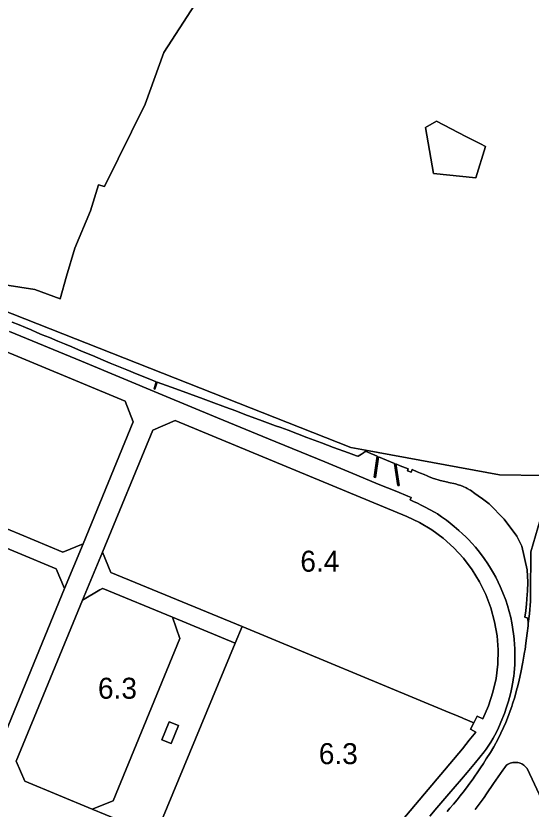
# Model space of a CAD drawing. Extents: x 598968 to 613553, y 4409678 to 4430833.
# Drawn here: x 605786.4 to 606081, y 4416002.7 to 4416456.3 of the extents above; entities that cross this region are included whole.
import ezdxf

# ---------------------------------------------------------------- set-up
doc = ezdxf.new("R2010")
doc.units = 0
for name, color, linetype in [('1', 7, 'Continuous'), ('Polígon industrial de Maó (naus i rafals) - ANNEX III D', 7, 'Continuous'), ('Sòl Rústic Comú', 7, 'Continuous'), ('Zona 6.3 - ANNEX III E', 7, 'Continuous'), ('Zona 6.4 - ANNEX III E', 7, 'Continuous')]:
    doc.layers.add(name, color=color, linetype=linetype)

msp = doc.modelspace()

# ---------------------------------------------------------------- linework, layer by layer
at = {"layer": '1'}
for points in [[(605656.2175, 4416467.4258), (605655.5541, 4416400.8832), (605658.7291, 4416399.8252), (605655.5541, 4416371.5152), (605655.5981, 4416371.4972), (605655.2501, 4416368.4826), (605653.9451, 4416357.1782), (605653.6671, 4416355.2282), (605780.1701, 4416302.5642), (605797.1671, 4416299.7782), (605811.6561, 4416294.4842), (605815.3651, 4416307.4632), (605815.4201, 4416307.4412), (605820.0871, 4416323.5192), (605829.0771, 4416344.9072), (605833.7261, 4416359.7862), (605837.0821, 4416358.8012), (605860.3401, 4416405.8462), (605870.9121, 4416435.4482), (605888.8851, 4416462.9352)], [(606087.5309, 4416193.4781), (606062.8664, 4416193.9512), (605986.3384, 4416208.0456), (605977.9502, 4416209.5905), (605669.113, 4416331.3387), (605658.7295, 4416335.432), (605380.2645, 4416445.2071), (605380.2609, 4416445.2078), (605285.2168, 4416215.5444), (605215.895, 4416048.0361), (605201.9819, 4416014.4167)], [(606033.0336, 4416001.4709), (606034.5649, 4416003.2025), (606036.5869, 4416005.4889), (606038.6586, 4416008.0786), (606040.5068, 4416010.3889), (606042.0891, 4416012.4198), (606044.0283, 4416014.9088), (606045.0817, 4416016.3156), (606046.5623, 4416018.3328), (606047.8367, 4416020.0689), (606048.5362, 4416021.1027), (606050.5962, 4416024.1471), (606052.1545, 4416026.4501), (606053.7816, 4416028.8897), (606055.3664, 4416031.4189), (606057.7229, 4416035.176), (606059.7666, 4416038.4289), (606062.2294, 4416042.9484), (606063.8065, 4416046.2689), (606065.2317, 4416049.3829), (606066.5064, 4416052.2289), (606068.0691, 4416056.2203), (606069.0771, 4416058.9734), (606069.9664, 4416061.4188), (606070.481, 4416063.04), (606071.652, 4416066.7293), (606072.9363, 4416071.4488), (606073.1606, 4416072.391), (606074.1419, 4416076.5124), (606075.082, 4416080.7896), (606076.2778, 4416086.7994), (606077.299, 4416092.428), (606077.5519, 4416094.0366), (606078.028, 4416097.5866), (606078.8021, 4416103.3165), (606079.372, 4416107.5243), (606079.2994, 4416108.8698), (606079.1304, 4416112.0046), (606077.46, 4416112.4381), (606078.0095, 4416116.179), (606078.3758, 4416120.1968), (606078.7983, 4416125.4804), (606078.8853, 4416127.31), (606079.09, 4416132.6082), (606078.71, 4416139.5281), (606075.719, 4416153.0092), (606072.9317, 4416158.823), (606065.6604, 4416168.4524), (606057.0001, 4416177.2606), (606053.1401, 4416180.2573), (606050.8248, 4416181.9263), (606048.9315, 4416183.2626), (606046.3501, 4416185.0271), (606046.0899, 4416185.1735), (606044.4601, 4416186.0771), (606043.8373, 4416186.3885), (606042.2102, 4416187.1571), (606040.8295, 4416187.7018), (606040.8259, 4416187.703), (606039.3348, 4416188.2298), (606039.3312, 4416188.231), (606037.8001, 4416188.7065), (606037.7964, 4416188.7074), (606033.8501, 4416189.5265), (606033.8464, 4416189.5274), (606033.4015, 4416189.6379), (606033.3978, 4416189.6388), (606029.0879, 4416190.7139), (606029.0842, 4416190.7148), (606027.8591, 4416191.0528), (606027.8554, 4416191.0539), (606026.468, 4416191.4581), (606026.4643, 4416191.4592), (606024.7002, 4416192.0263), (606024.6967, 4416192.0275), (606022.4301, 4416192.9062), (606022.4268, 4416192.9076), (606021.6331, 4416193.2413), (606019.7825, 4416194.018), (606017.7729, 4416194.8615), (606015.8403, 4416195.6839), (606012.9301, 4416196.9156), (606012.9265, 4416196.9165), (606012.3467, 4416195.3872), (606010.3465, 4416196.2664), (606010.7528, 4416197.3122), (606006.1865, 4416199.0863), (606003.7007, 4416200.1046), (606003.6965, 4416200.1063), (606005.5166, 4416187.8465), (606004.9004, 4416187.7371), (606004.8966, 4416187.7364), (606002.8265, 4416200.4563), (605993.8303, 4416204.2545), (605993.8266, 4416204.2561), (605992.0467, 4416192.4565), (605991.2867, 4416192.5862), (605993.0166, 4416204.6461), (605988.0881, 4416206.7241), (605987.2065, 4416207.0958), (605986.8267, 4416207.256), (605986.5103, 4416207.2758), (605986.5067, 4416207.2759), (605986.1967, 4416207.1459), (605985.2164, 4416206.5388), (605984.0189, 4416205.757), (605982.2267, 4416204.6159), (605981.9676, 4416204.5461), (605981.1867, 4416204.7159), (605976.594, 4416206.3925), (605968.1168, 4416209.5356), (605961.1979, 4416212.1573), (605952.727, 4416215.3253), (605942.027, 4416219.3651), (605937.8371, 4416220.885), (605934.8805, 4416221.9671), (605927.1564, 4416224.8104), (605917.2928, 4416228.4684), (605912.1261, 4416230.3971), (605906.2284, 4416232.5735), (605898.1424, 4416235.5643), (605893.5607, 4416237.2729), (605885.7287, 4416240.1653), (605879.9286, 4416242.3156), (605875.1746, 4416244.0822), (605867.1013, 4416246.8723), (605867.0977, 4416246.8736), (605865.9488, 4416242.8476), (605865.4531, 4416242.989), (605866.6416, 4416247.0636), (605863.0239, 4416248.5307), (605855.8147, 4416251.4546), (605849.7504, 4416253.914), (605840.3667, 4416257.7711), (605836.2228, 4416259.5132), (605830.1172, 4416262.0783), (605823.9134, 4416264.6848), (605818.3041, 4416267.0414), (605814.141, 4416268.7905), (605810.3361, 4416270.3668), (605805.537, 4416272.3385), (605801.5121, 4416273.9923), (605798.3411, 4416275.3436), (605795.1153, 4416276.7183), (605791.9436, 4416278.07), (605788.308, 4416279.6025), (605784.3428, 4416281.1932)], [(605784.3428, 4416281.1932), (605788.308, 4416279.6025), (605791.9436, 4416278.07), (605795.1153, 4416276.7183), (605798.3411, 4416275.3436), (605801.5121, 4416273.9923), (605805.537, 4416272.3385), (605810.3361, 4416270.3668), (605814.141, 4416268.7905), (605818.3041, 4416267.0414), (605823.9134, 4416264.6848), (605830.1172, 4416262.0783), (605836.2228, 4416259.5132), (605840.3667, 4416257.7711), (605849.7504, 4416253.914), (605855.8147, 4416251.4546), (605863.0239, 4416248.5307), (605866.6416, 4416247.0636), (605865.4531, 4416242.989), (605865.9488, 4416242.8476), (605867.0977, 4416246.8736), (605867.1013, 4416246.8723), (605875.1746, 4416244.0822), (605879.9286, 4416242.3156), (605885.7287, 4416240.1653), (605893.5607, 4416237.2729), (605898.1424, 4416235.5643), (605906.2284, 4416232.5735), (605912.1261, 4416230.3971), (605917.2928, 4416228.4684), (605927.1564, 4416224.8104), (605934.8805, 4416221.9671), (605937.8371, 4416220.885), (605942.027, 4416219.3651), (605952.727, 4416215.3253), (605961.1979, 4416212.1573), (605968.1168, 4416209.5356), (605976.594, 4416206.3925), (605981.1867, 4416204.7159), (605981.9676, 4416204.5461), (605982.2267, 4416204.6159), (605984.0189, 4416205.757), (605985.2164, 4416206.5388), (605986.1967, 4416207.1459), (605986.5067, 4416207.2759), (605986.5103, 4416207.2758), (605986.8267, 4416207.256), (605987.2065, 4416207.0958), (605988.0881, 4416206.7241), (605993.0166, 4416204.6461), (605991.2867, 4416192.5862), (605992.0467, 4416192.4565), (605993.8266, 4416204.2561), (605993.8303, 4416204.2545), (606002.8265, 4416200.4563), (606004.8966, 4416187.7364), (606004.9004, 4416187.7371), (606005.5166, 4416187.8465), (606003.6965, 4416200.1063), (606003.7007, 4416200.1046), (606006.1865, 4416199.0863), (606010.7528, 4416197.3122), (606010.3465, 4416196.2664), (606012.3467, 4416195.3872), (606012.9265, 4416196.9165), (606012.9301, 4416196.9156), (606015.8403, 4416195.6839), (606017.7729, 4416194.8615), (606019.7825, 4416194.018), (606021.6331, 4416193.2413), (606022.4268, 4416192.9076), (606022.4301, 4416192.9062), (606024.6967, 4416192.0275), (606024.7002, 4416192.0263), (606026.4643, 4416191.4592), (606026.468, 4416191.4581), (606027.8554, 4416191.0539), (606027.8591, 4416191.0528), (606029.0842, 4416190.7148), (606029.0879, 4416190.7139), (606033.3978, 4416189.6388), (606033.4015, 4416189.6379), (606033.8464, 4416189.5274), (606033.8501, 4416189.5265), (606037.7964, 4416188.7074), (606037.8001, 4416188.7065), (606039.3312, 4416188.231), (606039.3348, 4416188.2298), (606040.8259, 4416187.703), (606040.8295, 4416187.7018), (606042.2102, 4416187.1571), (606043.8373, 4416186.3885), (606044.4601, 4416186.0771), (606046.0899, 4416185.1735), (606046.3501, 4416185.0271), (606048.9315, 4416183.2626), (606050.8248, 4416181.9263), (606053.1401, 4416180.2573), (606057.0001, 4416177.2606), (606065.6604, 4416168.4524), (606072.9317, 4416158.823), (606075.719, 4416153.0092), (606078.71, 4416139.5281), (606079.09, 4416132.6082), (606078.8853, 4416127.31), (606078.7983, 4416125.4804), (606078.3758, 4416120.1968), (606078.0095, 4416116.179), (606077.46, 4416112.4381), (606079.1304, 4416112.0046), (606079.1342, 4416112.004), (606079.3023, 4416108.8894), (606080.1269, 4416114.459), (606080.7369, 4416121.679), (606080.7168, 4416132.4689), (606080.8568, 4416143.1187), (606080.7968, 4416149.8687), (606086.2167, 4416168.1286)], [(605782.7307, 4416275.8612), (605823.916, 4416258.8207), (605870.0448, 4416239.6408), (605901.776, 4416226.5445), (605930.85, 4416214.4688), (605962.9982, 4416201.2401), (605981.3593, 4416193.7235), (605993.6011, 4416188.6286), (606004.2048, 4416184.3007), (606010.4691, 4416181.6861), (606012.4805, 4416180.8466), (606011.9005, 4416179.5466), (606013.7347, 4416178.6832), (606016.0004, 4416177.6167), (606018.1768, 4416176.5406), (606020.0474, 4416175.5816), (606026.1079, 4416172.3199), (606027.4073, 4416171.5331), (606029.8241, 4416169.9236), (606031.5778, 4416168.6915), (606032.598, 4416167.9431), (606034.7605, 4416166.3019), (606037.1233, 4416164.3878), (606039.7585, 4416162.1102), (606041.8253, 4416160.2076), (606043.6153, 4416158.4649), (606045.2282, 4416156.8241), (606047.123, 4416154.797), (606049.1639, 4416152.4663), (606050.6658, 4416150.6477), (606052.6036, 4416148.1863), (606054.1173, 4416146.1049), (606056.2879, 4416142.9435), (606057.8354, 4416140.4805), (606059.4566, 4416137.727), (606060.7713, 4416135.3115), (606062.1502, 4416132.5479), (606063.3622, 4416129.9611), (606064.8934, 4416126.3748), (606066.5102, 4416122.1581), (606067.5002, 4416119.2282), (606068.5502, 4416115.6982), (606069.4686, 4416112.2683), (606070.092, 4416109.259), (606070.9502, 4416103.0484), (606071.2618, 4416100.1098), (606071.5535, 4416096.7428), (606071.6902, 4416094.7085), (606071.7707, 4416091.8455), (606071.7468, 4416089.8321), (606071.6484, 4416085.3139), (606071.3426, 4416080.9023), (606071.111, 4416078.5036), (606071.0368, 4416077.9776), (606070.5966, 4416075.4185), (606069.787, 4416071.3013), (606069.3689, 4416069.4304), (606068.649, 4416066.4791), (606068.1203, 4416064.4088), (606066.9904, 4416060.9688), (606065.7504, 4416057.4788), (606063.8004, 4416052.5288), (606062.8772, 4416050.5101), (606061.7151, 4416047.9685), (606060.3788, 4416045.0807), (606059.4105, 4416043.2888), (606058.001, 4416040.9827), (606056.509, 4416038.7797), (606055.2764, 4416037.0596), (606054.1548, 4416035.5876), (606051.7306, 4416032.4989), (606049.2452, 4416029.4405), (606044.4313, 4416023.7032), (606041.2073, 4416019.893), (606034.0646, 4416011.5377), (606029.4614, 4416006.1066), (606027.1847, 4416003.3998), (606023.191, 4415998.6487)], [(606023.191, 4415998.6487), (606027.1847, 4416003.3998), (606029.4614, 4416006.1066), (606034.0646, 4416011.5377), (606041.2073, 4416019.893), (606044.4313, 4416023.7032), (606049.2452, 4416029.4405), (606051.7306, 4416032.4989), (606054.1548, 4416035.5876), (606055.2764, 4416037.0596), (606056.509, 4416038.7797), (606058.001, 4416040.9827), (606059.4105, 4416043.2888), (606060.3788, 4416045.0807), (606061.7151, 4416047.9685), (606062.8772, 4416050.5101), (606063.8004, 4416052.5288), (606065.7504, 4416057.4788), (606066.9904, 4416060.9688), (606068.1203, 4416064.4088), (606068.649, 4416066.4791), (606069.3689, 4416069.4304), (606069.787, 4416071.3013), (606070.5966, 4416075.4185), (606071.0368, 4416077.9776), (606071.111, 4416078.5036), (606071.3426, 4416080.9023), (606071.6484, 4416085.3139), (606071.7468, 4416089.8321), (606071.7707, 4416091.8455), (606071.6902, 4416094.7085), (606071.5535, 4416096.7428), (606071.2618, 4416100.1098), (606070.9502, 4416103.0484), (606070.092, 4416109.259), (606069.4686, 4416112.2683), (606068.5502, 4416115.6982), (606067.5002, 4416119.2282), (606066.5102, 4416122.1581), (606064.8934, 4416126.3748), (606063.3622, 4416129.9611), (606062.1502, 4416132.5479), (606060.7713, 4416135.3115), (606059.4566, 4416137.727), (606057.8354, 4416140.4805), (606056.2879, 4416142.9435), (606054.1173, 4416146.1049), (606052.6036, 4416148.1863), (606050.6658, 4416150.6477), (606049.1639, 4416152.4663), (606047.123, 4416154.797), (606045.2282, 4416156.8241), (606043.6153, 4416158.4649), (606041.8253, 4416160.2076), (606039.7585, 4416162.1102), (606037.1233, 4416164.3878), (606034.7605, 4416166.3019), (606032.598, 4416167.9431), (606031.5778, 4416168.6915), (606029.8241, 4416169.9236), (606027.4073, 4416171.5331), (606026.1079, 4416172.3199), (606020.0474, 4416175.5816), (606018.1768, 4416176.5406), (606016.0004, 4416177.6167), (606013.7347, 4416178.6832), (606011.9005, 4416179.5466), (606012.4805, 4416180.8466), (606010.4691, 4416181.6861), (606004.2048, 4416184.3007), (605993.6011, 4416188.6286), (605981.3593, 4416193.7235), (605962.9982, 4416201.2401), (605930.85, 4416214.4688), (605901.776, 4416226.5445), (605870.0448, 4416239.6408), (605823.916, 4416258.8207), (605782.7307, 4416275.8612)], [(605874.6818, 4415984.3314), (605829.9931, 4416002.7501), (605791.5927, 4416018.669), (605786.4728, 4416030.1488), (605824.5521, 4416122.1985), (605835.9901, 4416149.7491), (605864.7314, 4416219.4481), (605877.4315, 4416224.9015), (606009.8799, 4416170.0905), (606017.2454, 4416166.6), (606024.2425, 4416162.4192), (606030.8063, 4416157.587), (606036.8766, 4416152.1475), (606042.3975, 4416146.1512), (606047.3179, 4416139.6532), (606051.5927, 4416132.7133), (606055.1824, 4416125.3955), (606058.0539, 4416117.7673), (606060.1808, 4416109.8989), (606061.5435, 4416101.8628), (606062.1295, 4416093.733), (606061.9333, 4416085.5845), (606060.9567, 4416077.4924), (606059.2088, 4416069.5312), (606056.7056, 4416061.7742), (606053.4705, 4416054.2938), (606050.1833, 4416055.9512), (606050.1802, 4416055.9528), (606048.2449, 4416052.123), (606046.3602, 4416048.3929), (606049.5102, 4416046.7929), (606045.5648, 4416042.1012), (606041.879, 4416037.2029), (605970.5113, 4415952.8127)], [(606086.2167, 4416168.1286), (606080.7968, 4416149.8687), (606080.8568, 4416143.1187), (606080.7168, 4416132.4689), (606080.7369, 4416121.679), (606080.1269, 4416114.459), (606079.3023, 4416108.8894), (606079.1342, 4416112.004), (606079.1304, 4416112.0046), (606079.2994, 4416108.8698), (606079.372, 4416107.5243), (606078.8021, 4416103.3165), (606078.028, 4416097.5866), (606077.5519, 4416094.0366), (606077.299, 4416092.428), (606076.2778, 4416086.7994), (606075.082, 4416080.7896), (606074.1419, 4416076.5124), (606073.1606, 4416072.391), (606072.9363, 4416071.4488), (606071.652, 4416066.7293), (606070.481, 4416063.04), (606069.9664, 4416061.4188), (606069.0771, 4416058.9734), (606068.0691, 4416056.2203), (606066.5064, 4416052.2289), (606065.2317, 4416049.3829), (606063.8065, 4416046.2689), (606062.2294, 4416042.9484), (606059.7666, 4416038.4289), (606057.7229, 4416035.176), (606055.3664, 4416031.4189), (606053.7816, 4416028.8897), (606052.1545, 4416026.4501), (606050.5962, 4416024.1471), (606048.5362, 4416021.1027), (606047.8367, 4416020.0689), (606046.5623, 4416018.3328), (606045.0817, 4416016.3156), (606044.0283, 4416014.9088), (606042.0891, 4416012.4198), (606040.5068, 4416010.3889), (606038.6586, 4416008.0786), (606036.5869, 4416005.4889), (606034.5649, 4416003.2025), (606033.0336, 4416001.4709)], [(606048.9904, 4416002.4934), (606054.1916, 4416009.4785), (606055.5603, 4416011.5534), (606059.5899, 4416017.3719), (606064.9377, 4416025.0671), (606065.9122, 4416026.4863), (606066.3489, 4416027.1223), (606066.9282, 4416027.7933), (606067.5638, 4416028.2382), (606068.2695, 4416028.6157), (606068.9926, 4416028.9382), (606069.7201, 4416029.1935), (606070.4868, 4416029.333), (606071.1501, 4416029.4435), (606072.0052, 4416029.4646), (606072.7467, 4416029.4233), (606073.5235, 4416029.3198), (606074.1551, 4416029.1486), (606074.74, 4416028.9836), (606075.6406, 4416028.5816), (606076.2692, 4416028.2188), (606076.88, 4416027.8236), (606077.34, 4416027.4236), (606077.9937, 4416026.7981), (606078.7075, 4416025.8831), (606103.7699, 4415972.6346)]]:
    msp.add_lwpolyline(points, dxfattribs=at)
for points in [[(606054.8771, 4416381.6532), (606052.0431, 4416383.1072), (606043.7201, 4416387.3802), (606026.8701, 4416396.0302), (606020.5801, 4416392.4802), (606025.2851, 4416366.2752), (606049.3541, 4416363.7172)], [(605625.674, 4416096.6755), (605664.3334, 4416189.8652), (605675.0846, 4416216.092), (605704.1927, 4416286.7749), (605715.9047, 4416291.246), (605848.9515, 4416236.0677), (605853.5315, 4416224.1379), (605824.792, 4416154.3681), (605814.1778, 4416128.8246), (605775.4829, 4416034.9286), (605763.824, 4416030.1689), (605719.4731, 4416048.4982), (605675.3644, 4416066.6869), (605630.654, 4416085.1957)], [(605824.792, 4416154.3681), (605813.3321, 4416149.748), (605788.6243, 4416159.9236), (605760.8753, 4416171.3516), (605733.2461, 4416182.7304), (605705.2935, 4416194.2422), (605680.0332, 4416204.6453), (605675.0867, 4416216.0873), (605675.0846, 4416216.092), (605664.3334, 4416189.8652), (605664.3382, 4416189.8672), (605676.6662, 4416195.1542), (605720.6969, 4416176.933), (605765.4313, 4416158.4206), (605809.4619, 4416140.1993), (605814.1778, 4416128.8246)], [(605915.725, 4416107.12), (605840.738, 4416138.0513), (605835.992, 4416149.7443), (605835.9901, 4416149.7491), (605824.5521, 4416122.1985), (605824.5573, 4416122.2016), (605834.4364, 4416128.138), (605835.8519, 4416128.9886), (605836.1708, 4416128.8571), (605875.8996, 4416112.4717), (605911.8137, 4416097.6705)], [(605911.8137, 4416097.6705), (605875.8996, 4416112.4717), (605880.2016, 4416100.3496), (605841.9823, 4416007.5), (605829.9931, 4416002.7501), (605874.6818, 4415984.3314), (605869.7521, 4415996.0505)], [(605877.2607, 4416045.3951), (605875.1194, 4416040.2208), (605869.8526, 4416042.4003), (605871.994, 4416047.5747), (605874.1353, 4416052.749), (605879.4021, 4416050.5695)], [(605877.2607, 4416045.3951), (605879.4021, 4416050.5695), (605874.1353, 4416052.749), (605871.994, 4416047.5747), (605869.8526, 4416042.4003), (605875.1194, 4416040.2208)]]:
    msp.add_lwpolyline(points, close=True, dxfattribs=at)
at = {"layer": 'Polígon industrial de Maó (naus i rafals) - ANNEX III D'}
msp.add_lwpolyline([(606103.7699, 4415972.6346), (606078.7075, 4416025.8831), (606077.9937, 4416026.7981), (606077.34, 4416027.4236), (606076.88, 4416027.8236), (606076.2692, 4416028.2188), (606075.6406, 4416028.5816), (606074.74, 4416028.9836), (606074.1551, 4416029.1486), (606073.5235, 4416029.3198), (606072.7467, 4416029.4233), (606072.0052, 4416029.4646), (606071.1501, 4416029.4435), (606070.4868, 4416029.333), (606069.7201, 4416029.1935), (606068.9926, 4416028.9382), (606068.2695, 4416028.6157), (606067.5638, 4416028.2382), (606066.9282, 4416027.7933), (606066.3489, 4416027.1223), (606065.9122, 4416026.4863), (606064.9377, 4416025.0671), (606059.5899, 4416017.3719), (606055.5603, 4416011.5534), (606054.1916, 4416009.4785), (606048.9904, 4416002.4934)], dxfattribs=at)
at = {"layer": 'Sòl Rústic Comú'}
for points in [[(605888.8851, 4416462.9352), (605870.9121, 4416435.4482), (605860.3401, 4416405.8462), (605837.0821, 4416358.8012), (605833.7261, 4416359.7862), (605829.0771, 4416344.9072), (605820.0871, 4416323.5192), (605815.4201, 4416307.4412), (605815.3651, 4416307.4632), (605811.6561, 4416294.4842), (605797.1671, 4416299.7782), (605780.1701, 4416302.5642), (605653.6671, 4416355.2282), (605653.9451, 4416357.1782), (605655.2501, 4416368.4826), (604903.2291, 4416683.1934)], [(605278.0926, 4416488.2206), (605380.2024, 4416445.2316), (605380.2609, 4416445.2078), (605380.2645, 4416445.2071), (605658.7295, 4416335.432), (605669.113, 4416331.3387), (605977.9502, 4416209.5905), (605986.3384, 4416208.0456), (606062.8664, 4416193.9512), (606087.5309, 4416193.4781), (606087.5348, 4416193.478), (606113.5428, 4416198.1418), (606124.6471, 4416200.1334), (606144.4267, 4416205.8138), (606222.0656, 4416225.4393), (606184.7409, 4416239.1948), (606176.5535, 4416313.1948), (606233.9295, 4416440.195), (606217.5547, 4416505.695)]]:
    msp.add_lwpolyline(points, dxfattribs=at)
msp.add_lwpolyline([(606054.8771, 4416381.6532), (606049.3541, 4416363.7172), (606025.2851, 4416366.2752), (606020.5801, 4416392.4802), (606026.8701, 4416396.0302), (606043.7201, 4416387.3802), (606052.0431, 4416383.1072)], close=True, dxfattribs=at)
at = {"layer": 'Zona 6.3 - ANNEX III E'}
for points in [[(605814.1778, 4416128.8246), (605809.4619, 4416140.1993), (605765.4313, 4416158.4206), (605754.0565, 4416153.7046), (605714.7034, 4416060.2873), (605719.4731, 4416048.4982), (605763.824, 4416030.1689), (605775.4829, 4416034.9286)], [(605875.8996, 4416112.4717), (605836.1708, 4416128.8571), (605835.8519, 4416128.9886), (605834.4364, 4416128.138), (605824.5573, 4416122.2016), (605824.5521, 4416122.1985), (605786.4728, 4416030.1488), (605791.5927, 4416018.669), (605829.9931, 4416002.7501), (605841.9823, 4416007.5), (605880.2016, 4416100.3496)], [(606048.2449, 4416052.123), (606042.4438, 4416054.5235), (606041.544, 4416054.8959), (606039.2975, 4416055.8256), (606032.2937, 4416058.7238), (605915.725, 4416107.12), (605911.8137, 4416097.6705), (605869.7521, 4415996.0505), (605874.6818, 4415984.3314), (605958.0346, 4415949.8218), (605970.5113, 4415952.8127), (606041.879, 4416037.2029), (606045.5648, 4416042.1012), (606049.5102, 4416046.7929), (606046.3602, 4416048.3929)]]:
    msp.add_lwpolyline(points, close=True, dxfattribs=at)
at = {"layer": 'Zona 6.4 - ANNEX III E'}
for points in [[(605824.792, 4416154.3681), (605853.5315, 4416224.1379), (605848.9515, 4416236.0677), (605715.9047, 4416291.246), (605704.1927, 4416286.7749), (605675.0846, 4416216.092), (605675.0867, 4416216.0873), (605680.0332, 4416204.6453), (605705.2935, 4416194.2422), (605733.2461, 4416182.7304), (605760.8753, 4416171.3516), (605788.6243, 4416159.9236), (605813.3321, 4416149.748)], [(606048.2449, 4416052.123), (606050.1802, 4416055.9528), (606050.1833, 4416055.9512), (606053.4705, 4416054.2938), (606056.7056, 4416061.7742), (606059.2088, 4416069.5312), (606060.9567, 4416077.4924), (606061.9333, 4416085.5845), (606062.1295, 4416093.733), (606061.5435, 4416101.8628), (606060.1808, 4416109.8989), (606058.0539, 4416117.7673), (606055.1824, 4416125.3955), (606051.5927, 4416132.7133), (606047.3179, 4416139.6532), (606042.3975, 4416146.1512), (606036.8766, 4416152.1475), (606030.8063, 4416157.587), (606024.2425, 4416162.4192), (606017.2454, 4416166.6), (606009.8799, 4416170.0905), (605877.4315, 4416224.9015), (605864.7314, 4416219.4481), (605835.9901, 4416149.7491), (605835.992, 4416149.7443), (605840.738, 4416138.0513), (605915.725, 4416107.12), (606032.2937, 4416058.7238), (606039.2975, 4416055.8256), (606041.544, 4416054.8959), (606042.4438, 4416054.5235)]]:
    msp.add_lwpolyline(points, close=True, dxfattribs=at)

# ---------------------------------------------------------------- texts
at = {"layer": 'Zona 6.3 - ANNEX III E'}
for p in [(605833.3372, 4416065.8694), (605959.6312, 4416028.4709)]:
    msp.add_text('6.3', height=12, dxfattribs=at).set_placement(p)
at = {"layer": 'Zona 6.4 - ANNEX III E'}
msp.add_text('6.4', height=12, dxfattribs=at).set_placement((605949.0598, 4416138.5122))

doc.saveas('drawing.dxf')
